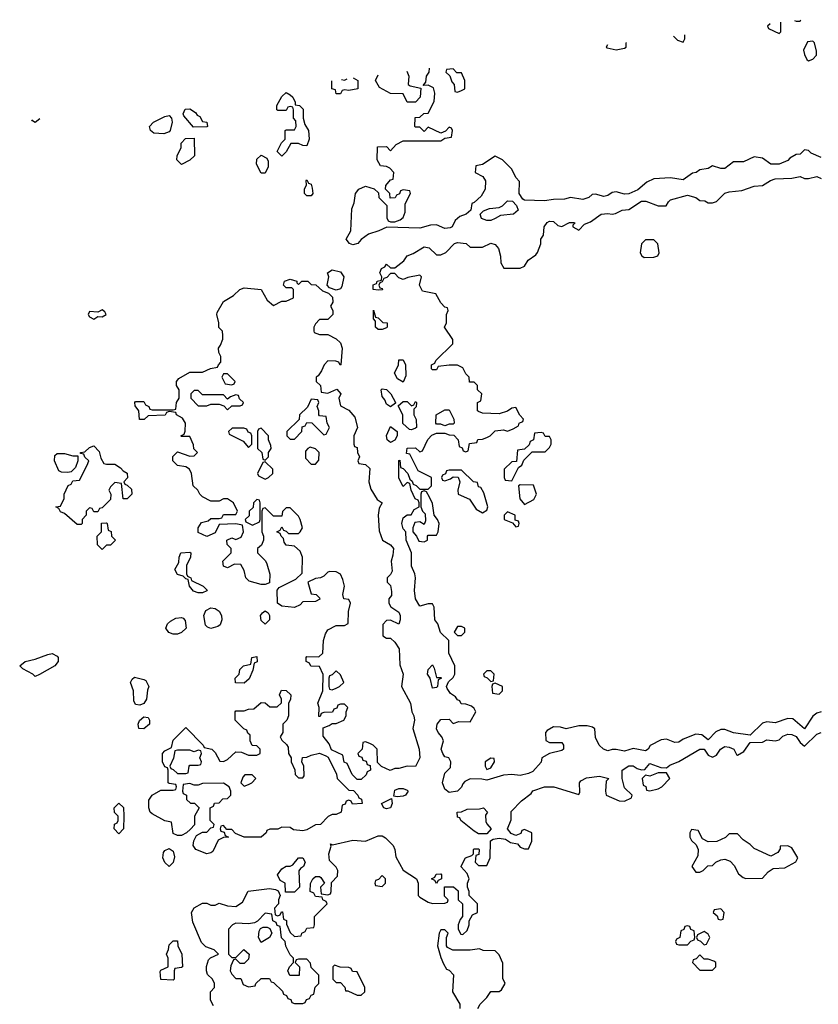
# Model space of a CAD drawing. Header units: inches. Extents: x 2601682 to 2755810, y 449311 to 584050.
# Tile 430 of 505: x 2701875 to 2705697, y 544130 to 548841. Entities that reach past the tile are written whole.
import ezdxf

# ---------------------------------------------------------------- set-up
doc = ezdxf.new("R2010")
doc.units = ezdxf.units.IN
doc.header["$MEASUREMENT"] = 0
doc.layers.add('C7504', color=7, linetype='Continuous')

msp = doc.modelspace()

# ---------------------------------------------------------------- linework, layer by layer
at = {"layer": 'C7504', "color": 2, "elevation": 6}
for points in [[(2705465.6, 548821.6), (2705454, 548810), (2705458, 548798), (2705510, 548774), (2705518, 548782), (2705518, 548828.4)], [(2705582.9, 548836.8), (2705590, 548834), (2705610, 548834), (2705613.4, 548840.8)], [(2705003.6, 548761.4), (2705023.6, 548743.6), (2705050, 548734), (2705058, 548750), (2705058, 548768.5)], [(2704687.4, 548720.3), (2704682, 548710), (2704686.4, 548706.4), (2704730, 548696), (2704770, 548704.7), (2704778, 548710), (2704778, 548730), (2704776, 548731.8)], [(2705710, 548181.1), (2705662.5, 548202.5), (2705650, 548215.3), (2705630, 548218), (2705610, 548198), (2705590, 548195.3), (2705561.1, 548178.9), (2705550, 548167), (2705510, 548149.6), (2705469.6, 548149.6), (2705430, 548178), (2705390, 548184), (2705339.1, 548160.9), (2705290, 548161.2), (2705250, 548129.6), (2705229.6, 548129.6), (2705190, 548142), (2705170, 548129.2), (2705130, 548122), (2705112, 548110), (2705094, 548106), (2705050, 548074), (2704990, 548084), (2704910, 548079.3), (2704875.9, 548064.1), (2704833.1, 548026.9), (2704790, 548007.6), (2704770, 548005.6), (2704730, 548018), (2704710, 548014), (2704690, 547999.5), (2704670, 547994.5), (2704630, 548006), (2704615.3, 548004.7), (2704598, 547990), (2704570, 547980.9), (2704510.5, 547989.5), (2704482.7, 547982.7), (2704430, 547981.2), (2704386.4, 547973.6), (2704290, 547978), (2704282, 547982), (2704266, 548010), (2704267.3, 548067.3), (2704250, 548086), (2704230, 548126), (2704186, 548170), (2704150, 548188), (2704090, 548148), (2704058, 548142), (2704054, 548110), (2704091.1, 548091.1), (2704104.7, 548070), (2704102, 548030), (2704083.6, 547996.4), (2704050, 547966), (2704038, 547962), (2704034, 547930), (2704012, 547910), (2703980.7, 547899.3), (2703959.8, 547880.2), (2703944, 547850), (2703935.8, 547844.2), (2703910, 547841.6), (2703870, 547859.5), (2703841.6, 547858.4), (2703790, 547842.7), (2703632, 547848), (2703594, 547830), (2703544.7, 547815.3), (2703510, 547789.2), (2703494, 547770), (2703470, 547763.5), (2703453.2, 547770), (2703437.2, 547790), (2703459.3, 547830), (2703464.7, 547935.3), (2703475.3, 547964.7), (2703482, 548010), (2703498, 548030), (2703530, 548044.7), (2703571.6, 548031.6), (2703592.7, 548012.7), (2703594, 547990), (2703632, 547952), (2703632.7, 547892.7), (2703638, 547878), (2703650, 547874), (2703670, 547874), (2703696.4, 547883.6), (2703710, 547894), (2703720.4, 547919.6), (2703720.4, 547959.6), (2703746, 548010), (2703742, 548022), (2703710, 548026), (2703698, 548022), (2703692.7, 548007.3), (2703678, 548002), (2703671.6, 547988.4), (2703647.3, 547987.3), (2703646, 548010), (2703626, 548030), (2703627.3, 548047.3), (2703650, 548074), (2703662, 548078), (2703666, 548110), (2703646, 548130), (2703630, 548138), (2703602, 548142), (2703586, 548170), (2703587.3, 548232.7), (2703630, 548234), (2703650, 548214), (2703676.4, 548243.6), (2703710, 548262), (2703890, 548262), (2703910, 548274), (2703942, 548278), (2703946, 548310), (2703942, 548322), (2703930, 548326), (2703912.7, 548307.3), (2703890, 548298), (2703830, 548326), (2703810, 548306), (2703790, 548326), (2703770, 548326), (2703766, 548330), (2703767.3, 548372.7), (2703790, 548374), (2703808.4, 548391.6), (2703830, 548394), (2703858, 548450), (2703862, 548490), (2703855.3, 548515.3), (2703830, 548528), (2703806, 548526), (2703818, 548542), (2703822, 548570), (2703835.3, 548590), (2703835.9, 548609.5)], [(2703727.2, 548595.3), (2703738, 548570), (2703734, 548530), (2703743.6, 548523.6), (2703794, 548514), (2703792, 548470), (2703770, 548446), (2703730, 548446), (2703710, 548486), (2703650, 548488), (2703596.4, 548516.4), (2703578, 548550), (2703590.9, 548577.6)], [(2703470.3, 548561.9), (2703494, 548550), (2703494, 548510), (2703450, 548502), (2703430, 548506), (2703418, 548502), (2703410, 548486), (2703390, 548486), (2703386, 548506), (2703369, 548510), (2703369.4, 548548.7)], [(2703415.5, 548554.7), (2703430, 548552)], [(2703430, 548552), (2703442.5, 548558.2)], [(2701950, 548348.7), (2701936.4, 548356.4), (2701933.3, 548361.8)], [(2701972.2, 548366.9), (2701950, 548348.7)], [(2705710, 545529), (2705690, 545522.7), (2705670, 545509), (2705630, 545448.7), (2705575.1, 545495.1), (2705550, 545497.2), (2705490, 545477.2), (2705450, 545481.2), (2705430, 545475.3), (2705370, 545418), (2705290, 545429.3), (2705250, 545445.2), (2705230, 545445.2), (2705206, 545434), (2705170, 545395.3), (2705139, 545419), (2705110, 545422), (2705050, 545399), (2705030, 545384), (2705010, 545382), (2704970, 545399), (2704945.4, 545394.6), (2704891.6, 545368.4), (2704882, 545350), (2704870, 545342), (2704810, 545354), (2704770, 545341.2), (2704730, 545348.7), (2704710, 545348.7), (2704690, 545342), (2704668, 545350), (2704648, 545370), (2704630, 545406), (2704628, 545448), (2704616.4, 545456.4), (2704590, 545462), (2704550, 545462), (2704490, 545448.7), (2704463.6, 545456.4), (2704430, 545458), (2704399.6, 545440.4), (2704392, 545430), (2704392.7, 545392.7), (2704410, 545382), (2704470, 545382), (2704478, 545370), (2704478, 545350), (2704470, 545344), (2704410.8, 545329.2), (2704374, 545310), (2704370.9, 545289.1), (2704330, 545244), (2704310, 545234), (2704270, 545224), (2704230, 545229.3), (2704190, 545226), (2704110, 545202), (2704087.3, 545207.3), (2704030, 545209), (2704004.7, 545195.3), (2703995.3, 545184.7), (2703990, 545168.7), (2703970.6, 545149.4), (2703930, 545143.7), (2703910, 545159), (2703897.6, 545190), (2703910, 545236), (2703936.5, 545263.5), (2703939, 545290), (2703929.1, 545309.1), (2703910, 545314), (2703899.3, 545330), (2703892.7, 545350), (2703902.7, 545390), (2703895.3, 545410), (2703877, 545430), (2703870, 545448.7), (2703872.7, 545470), (2703890, 545492), (2703930, 545494), (2703950, 545474), (2703976.4, 545483.6), (2704030, 545482), (2704058, 545530), (2704050, 545546), (2704036.4, 545556.4), (2704010, 545566), (2703987.3, 545567.3), (2703982, 545582), (2703970, 545586), (2703960.4, 545600.4), (2703936.4, 545616.4), (2703920.4, 545640.4), (2703918, 545650), (2703927.3, 545672.7), (2703950, 545694), (2703958, 545710), (2703958, 545750), (2703928, 545810), (2703928, 545870), (2703888.4, 545908.4), (2703875.3, 545950), (2703862, 545970), (2703858, 546030), (2703850, 546046), (2703830, 546046), (2703790, 546035.3), (2703769.6, 546070), (2703765.1, 546110), (2703769.4, 546170), (2703766, 546190), (2703750, 546226), (2703749.4, 546290), (2703725.1, 546350), (2703722.7, 546390), (2703710, 546405.2), (2703703.6, 546430), (2703710, 546458), (2703730, 546471.3), (2703748, 546472), (2703763.1, 546496.9), (2703786, 546510), (2703786, 546530), (2703782, 546542), (2703768.4, 546548.4), (2703748, 546590), (2703742, 546622), (2703730, 546626), (2703710, 546608), (2703690, 546648), (2703688.9, 546731.1), (2703694, 546734), (2703698, 546698), (2703710, 546694), (2703732, 546670), (2703742, 546642), (2703752.7, 546632.7), (2703758, 546618), (2703772.7, 546612.7), (2703790, 546594), (2703830, 546594), (2703846, 546610), (2703846, 546650), (2703782, 546682), (2703742, 546762), (2703726, 546766), (2703728.7, 546791.3), (2703770, 546792), (2703790, 546774), (2703802, 546778), (2703828.4, 546831.6), (2703847.3, 546852.7), (2703870, 546862), (2703910, 546862), (2703930, 546854), (2703952.7, 546852.7), (2703974, 546830), (2703978, 546798), (2703992.7, 546792.7), (2703998, 546778), (2704010, 546774), (2704022, 546778), (2704027.3, 546812.7), (2704062, 546818), (2704067.3, 546832.7), (2704090, 546834), (2704110, 546842), (2704126, 546850), (2704150, 546874), (2704190, 546878), (2704210, 546872), (2704236.4, 546883.6), (2704262, 546898), (2704266, 546910), (2704282, 546918), (2704286, 546930), (2704268.4, 546948.4), (2704250, 546986), (2704230, 546982), (2704210, 546968), (2704170, 546955.3), (2704090, 546958), (2704070, 546966), (2704066, 546970), (2704066, 547010), (2704082, 547018), (2704086, 547050), (2704066, 547070), (2704066, 547090), (2704050, 547106), (2704027.3, 547107.3), (2704026, 547130), (2704010, 547146), (2703995.3, 547175.3), (2703970, 547188), (2703930, 547188), (2703878, 547182), (2703870, 547166), (2703850, 547166), (2703846, 547170), (2703846, 547190), (2703862, 547198), (2703866, 547210), (2703948, 547290), (2703948, 547310), (2703908, 547370), (2703918, 547390), (2703918, 547430), (2703926, 547450), (2703922, 547462), (2703910, 547466), (2703890, 547486), (2703866, 547530), (2703802, 547542), (2703788, 547570), (2703798, 547610), (2703790, 547618), (2703732.7, 547607.3), (2703710, 547598), (2703690, 547606), (2703670, 547626), (2703650, 547626), (2703632.7, 547607.3), (2703618, 547602), (2703610, 547586), (2703598, 547582), (2703594, 547570), (2703598, 547558), (2703610, 547554), (2703611.1, 547548.9), (2703590, 547546), (2703566, 547550), (2703567.3, 547572.7), (2703582, 547578), (2703586, 547590), (2703606, 547594), (2703608, 547610), (2703598, 547630), (2703606, 547650), (2703622, 547658), (2703630, 547671.3), (2703650, 547654), (2703670, 547654), (2703712.9, 547687.1), (2703730, 547710.8), (2703758, 547722), (2703810, 547754.4), (2703834.8, 547750), (2703870, 547716), (2703890, 547716), (2703913.6, 547726.4), (2703955.3, 547770), (2703970, 547775.5), (2704012, 547770), (2704030, 547752), (2704090, 547752), (2704130, 547772), (2704150, 547764.7), (2704166.4, 547746.4), (2704176, 547710), (2704178, 547678), (2704192, 547652), (2704270, 547651.3), (2704290, 547662), (2704308.7, 547690), (2704344.7, 547715.3), (2704353.6, 547726.4), (2704368.4, 547768.4), (2704368.7, 547790), (2704382, 547810), (2704385.1, 547850), (2704399.3, 547870), (2704410, 547876.4), (2704430, 547874.9), (2704450, 547856), (2704470, 547850.8), (2704506, 547870), (2704530, 547870.7), (2704532, 547868), (2704522, 547858), (2704522, 547850), (2704550, 547834), (2704578, 547862), (2704606.3, 547873.7), (2704658, 547910), (2704690, 547913.4), (2704710, 547910.6), (2704726.3, 547913.7), (2704758, 547930), (2704790, 547933.4), (2704850, 547972.4), (2704871.9, 547971.9), (2704930, 547950.5), (2704969, 547951), (2704979, 547970), (2704990, 547978.8), (2705070, 548002), (2705111.3, 547990), (2705130, 547976), (2705153.4, 547973.4), (2705170, 547964.7), (2705190, 547964.7), (2705209, 547971), (2705250, 548010.8), (2705270, 548017.3), (2705330, 548023), (2705390, 548043.8), (2705430, 548048), (2705468.6, 548071.4), (2705490, 548078.7), (2705570, 548082.8), (2705610, 548090.5), (2705630, 548081), (2705650, 548081), (2705690, 548090.8), (2705710, 548081)], [(2702803.1, 544123.1), (2702788, 544150), (2702788.7, 544190), (2702808, 544210), (2702808, 544230), (2702798, 544250), (2702773.2, 544273.2), (2702768.7, 544290), (2702768.9, 544311.1), (2702778, 544342), (2702788.4, 544351.6), (2702826, 544370), (2702806, 544390), (2702765.2, 544405.2), (2702746, 544426), (2702703.1, 544523.1), (2702698, 544570), (2702710, 544592), (2702750, 544614), (2702770, 544614), (2702790, 544604.7), (2702810, 544604.7), (2702830, 544614), (2702870, 544601), (2702910, 544598), (2702942, 544618), (2702969.2, 544670.8), (2703070, 544684.7), (2703099.6, 544679.6), (2703112.7, 544672.7), (2703122, 544650), (2703114, 544630), (2703114, 544610), (2703094, 544590), (2703098, 544558), (2703110, 544554), (2703122, 544558), (2703127.3, 544572.7), (2703132.7, 544572.7), (2703138, 544538), (2703151.6, 544531.6), (2703152.7, 544512.7), (2703170, 544474), (2703190, 544454), (2703222, 544458), (2703226, 544470), (2703242, 544478), (2703250, 544494), (2703282, 544498), (2703286, 544510), (2703286, 544550), (2703346, 544610), (2703342, 544622), (2703326, 544630), (2703322, 544642), (2703290, 544646), (2703282, 544662), (2703266, 544670), (2703267.3, 544707.3), (2703278, 544730), (2703290, 544742), (2703310, 544742), (2703316.9, 544736.9), (2703334, 544710), (2703314, 544690), (2703318, 544658), (2703350, 544654), (2703362, 544658), (2703366, 544670), (2703367.3, 544712.7), (2703396.4, 544743.6), (2703398, 544770), (2703390, 544786), (2703358, 544818), (2703355.3, 544850), (2703366, 544886), (2703362, 544898), (2703372.7, 544892.7), (2703470, 544914.8), (2703530, 544911), (2703590, 544936), (2703610, 544936), (2703626.4, 544926.4), (2703662, 544890), (2703670.9, 544870.9), (2703675.3, 544835.3), (2703710, 544772), (2703774, 544730), (2703782, 544710), (2703782, 544650), (2703790, 544642), (2703830, 544618), (2703850, 544612), (2703910, 544614), (2703922, 544618), (2703926, 544630), (2703908, 544648), (2703907.3, 544692.7), (2703951.6, 544691.6), (2703972.7, 544672.7), (2703974, 544630), (2703994, 544610), (2703994, 544550), (2703983.6, 544536.4), (2703974, 544510), (2703974, 544490), (2703985.4, 544465.4), (2703996.4, 544463.6), (2704016.4, 544483.6), (2704026, 544510), (2704026, 544530), (2704042, 544558), (2704066, 544570), (2704066, 544610), (2704026, 544650), (2704026, 544670), (2704018, 544690), (2704018, 544710), (2704026, 544730), (2704016.4, 544756.4), (2703988.4, 544788.4), (2703988.4, 544791.6), (2704008, 544830), (2704038, 544842), (2704046, 544850), (2704046, 544870), (2704050, 544874), (2704070, 544874), (2704074, 544870), (2704072.7, 544847.3), (2704058, 544842), (2704054, 544810), (2704070, 544794), (2704110, 544794), (2704126, 544830), (2704128, 544912), (2704140.4, 544919.6), (2704170, 544924.7), (2704199.6, 544919.6), (2704223.6, 544903.6), (2704258, 544898), (2704270, 544882), (2704290, 544874), (2704310, 544874), (2704326, 544910), (2704326, 544950), (2704290, 544966), (2704278, 544962), (2704272.7, 544947.3), (2704250, 544938), (2704227.3, 544947.3), (2704208.7, 544970), (2704227.3, 545012.7), (2704227.3, 545052.7), (2704276.4, 545103.6), (2704322, 545138), (2704330, 545151.3), (2704386, 545170), (2704430.5, 545170.5), (2704550, 545134), (2704555.3, 545144.7), (2704554, 545190), (2704560.9, 545199.1), (2704586.8, 545213.2), (2704650, 545222), (2704694, 545210), (2704682, 545198), (2704678, 545150), (2704682, 545130), (2704743.6, 545103.6), (2704770, 545102), (2704802, 545118), (2704806, 545130), (2704770, 545166), (2704758, 545210), (2704758, 545250), (2704790, 545271), (2704810, 545271), (2704830, 545258), (2704850, 545252), (2704867.3, 545252.7), (2704890, 545282), (2704943.6, 545263.6), (2704970, 545262), (2704985.6, 545274.4), (2705030, 545291), (2705130, 545351.3), (2705150.9, 545350.9), (2705170, 545322), (2705190, 545312), (2705210, 545322), (2705228.7, 545350), (2705241.5, 545358.5), (2705250, 545362.8), (2705270, 545360.7), (2705292, 545350), (2705304.7, 545324.7), (2705310, 545322), (2705340.4, 545339.6), (2705370, 545382), (2705430, 545384.7), (2705450, 545394.8), (2705490, 545391), (2705510, 545396), (2705527, 545413), (2705550, 545422), (2705570, 545420.7), (2705590.7, 545410.7), (2705610, 545382), (2705630, 545364.7), (2705690, 545422), (2705710, 545431)], [(2704068, 544110), (2704078, 544130), (2704110, 544162), (2704128.9, 544191.1), (2704170, 544192), (2704180.4, 544199.6), (2704198, 544230), (2704187.3, 544252.7), (2704187.3, 544327.3), (2704170, 544366), (2704150, 544386), (2704092.7, 544387.3), (2704075.3, 544395.3), (2704030, 544388.7), (2703948.4, 544388.4), (2703922, 544402), (2703918, 544410), (2703918, 544450), (2703926, 544470), (2703910, 544486), (2703890, 544486), (2703882, 544470), (2703874, 544410), (2703890, 544354), (2703903.6, 544323.6), (2703918, 544298), (2703930, 544294), (2703951.6, 544271.6), (2703946.8, 544190), (2703982, 544130), (2703982, 544110)]]:
    msp.add_lwpolyline(points, dxfattribs=at)
at = {"layer": 'C7504', "color": 2}
for points, elevation in [([(2705670, 548738), (2705645.4, 548734.6), (2705625.4, 548694.6), (2705630, 548674), (2705642, 548650), (2705650, 548644.7), (2705670, 548652), (2705688.4, 548671.6), (2705688.7, 548690), (2705678, 548730)], 6), ([(2703950, 548606), (2703918, 548602), (2703914, 548590), (2703932.7, 548572.7), (2703943.6, 548543.6), (2703954, 548530), (2703958, 548498), (2703970, 548494), (2703990, 548502), (2704006, 548510), (2704006, 548550), (2703990, 548586), (2703967.3, 548587.3)], 6), ([(2703250, 548238), (2703230, 548239), (2703210, 548249), (2703172, 548248), (2703150.9, 548209.1), (2703130, 548188), (2703108, 548210), (2703128.4, 548251.6), (2703146, 548270), (2703146, 548310), (2703150, 548314), (2703190, 548314), (2703198, 548330), (2703196.4, 548356.4), (2703186, 548370), (2703186, 548410), (2703182, 548422), (2703170, 548426), (2703158, 548422), (2703150, 548406), (2703110, 548406), (2703106, 548410), (2703106, 548430), (2703130, 548474), (2703150, 548492), (2703170, 548482), (2703182, 548470), (2703194, 548446), (2703194, 548434), (2703214, 548430), (2703232, 548412), (2703231, 548370), (2703239.8, 548339.8), (2703257.3, 548310), (2703260.7, 548270)], 6), ([(2702707.3, 548327.3), (2702660.4, 548380.4), (2702658, 548390), (2702667.3, 548412.7), (2702690, 548414), (2702716.9, 548396.9), (2702724.7, 548384.7), (2702736.9, 548376.9), (2702750, 548354), (2702771.1, 548351.1), (2702774, 548330), (2702770, 548328)], 6), ([(2702565.5, 548294.5), (2702517.5, 548297.5), (2702501.2, 548310), (2702497.2, 548330), (2702515.3, 548350), (2702570, 548378), (2702590, 548382), (2702602, 548370), (2702604.7, 548350), (2702596, 548310), (2702590, 548304)], 6), ([(2702650, 548148), (2702628, 548170), (2702628.7, 548190), (2702648, 548230), (2702648, 548250), (2702668.4, 548271.6), (2702710, 548274), (2702712, 548190), (2702690, 548168)], 6), ([(2703030, 548106), (2703009.1, 548149.1), (2703010, 548174), (2703030, 548192), (2703058, 548178), (2703063.6, 548163.6), (2703063.6, 548136.4), (2703050, 548106)], 6), ([(2703250, 547998), (2703238, 548010), (2703238, 548030), (2703248, 548050), (2703246, 548070), (2703250, 548074), (2703258, 548058), (2703270, 548054), (2703275.3, 548035.3), (2703278, 548010), (2703270, 547998)], 6), ([(2704110, 547880.7), (2704085.2, 547890), (2704078, 547910), (2704094, 547926), (2704123.1, 547936.9), (2704170, 547942), (2704186, 547950), (2704210, 547974), (2704232.7, 547972.7), (2704252, 547952), (2704261, 547930), (2704238, 547910), (2704175.9, 547904.1), (2704150, 547889.6), (2704130, 547880.7)], 6), ([(2704910, 547788), (2704870, 547788), (2704851.1, 547768.9), (2704844.7, 547724.7), (2704851.6, 547711.6), (2704863.6, 547703.6), (2704910, 547704.7), (2704928.7, 547711.3), (2704934.6, 547725.4), (2704928.9, 547768.9)], 6), ([(2703390, 547546), (2703358, 547558), (2703346, 547570), (2703354, 547610), (2703348.7, 547630), (2703370, 547644.7), (2703410, 547634.9), (2703426.4, 547610), (2703416.2, 547563.8), (2703410, 547553.2)], 6), ([(2703210, 547574), (2703226, 547590), (2703254, 547590), (2703270, 547574), (2703291.6, 547571.6), (2703323.6, 547543.6), (2703352.7, 547532.7), (2703372.7, 547512.7), (2703374, 547490), (2703362, 547470), (2703374, 547450), (2703374, 547430), (2703350, 547406), (2703310, 547406), (2703290, 547386), (2703282, 547370), (2703282, 547350), (2703284.7, 547344.7), (2703310, 547334), (2703350, 547334), (2703390, 547314), (2703410, 547294), (2703418, 547270), (2703412, 547190), (2703408, 547188), (2703402, 547202), (2703387.3, 547207.3), (2703350, 547208), (2703332, 547190), (2703319.8, 547160.2), (2703303.6, 547136.4), (2703294, 547130), (2703294, 547110), (2703314, 547090), (2703318, 547058), (2703350, 547054), (2703392.7, 547072.7), (2703412, 547050), (2703402, 547030), (2703410, 546994), (2703450, 546972), (2703479.6, 546939.6), (2703491, 546890), (2703474, 546850), (2703474, 546810), (2703478, 546798), (2703490, 546794), (2703492, 546770), (2703502, 546750), (2703494, 546730), (2703498, 546718), (2703530, 546712), (2703550, 546694), (2703546, 546630), (2703555.2, 546595.2), (2703585.2, 546545.2), (2703610.4, 546530), (2703596, 546504), (2703590.6, 546470), (2703596, 546396), (2703611.3, 546350), (2703650, 546328.2), (2703663.7, 546310), (2703661.2, 546278.8), (2703652.7, 546250), (2703656.9, 546203.1), (2703650, 546186), (2703634, 546170), (2703634, 546150), (2703650, 546134), (2703654.4, 546105.6), (2703653.7, 546086.3), (2703642, 546070), (2703642, 546050), (2703650.9, 546030.9), (2703690, 546006), (2703696.4, 545990), (2703696.3, 545970), (2703690, 545948.7), (2703650, 545968), (2703630, 545966), (2703612.7, 545947.3), (2703612.7, 545892.7), (2703630, 545882), (2703650, 545882), (2703670, 545862), (2703690.8, 545830), (2703694.8, 545754.8), (2703710.7, 545710), (2703702, 545650), (2703744.7, 545570), (2703751, 545530), (2703762, 545510), (2703764.7, 545490), (2703756, 545450), (2703786, 545350), (2703790.5, 545310), (2703770, 545268), (2703730, 545268.7), (2703690, 545258), (2703670, 545258), (2703648.4, 545248.4), (2703607.3, 545267.3), (2703587.3, 545287.3), (2703586, 545350), (2703566, 545370), (2703550, 545378), (2703530, 545386), (2703518, 545382), (2703514, 545350), (2703494, 545330), (2703498, 545318), (2703512.7, 545312.7), (2703518, 545298), (2703532.7, 545292.7), (2703538, 545278), (2703552.7, 545272.7), (2703554, 545250), (2703538, 545242), (2703532.7, 545227.3), (2703510, 545206), (2703490, 545206), (2703466, 545230), (2703442, 545282), (2703428.4, 545288.4), (2703422, 545322), (2703367.3, 545347.3), (2703356.4, 545376.4), (2703327.3, 545412.7), (2703327.3, 545452.7), (2703356.4, 545463.6), (2703370, 545474), (2703390, 545474), (2703426, 545490), (2703438, 545510), (2703438, 545530), (2703446, 545550), (2703430, 545566), (2703410, 545566), (2703398, 545562), (2703392.7, 545547.3), (2703378, 545542), (2703372.7, 545527.3), (2703330, 545526), (2703318, 545522), (2703312.7, 545507.3), (2703307.3, 545507.3), (2703308, 545550), (2703302, 545570), (2703326, 545630), (2703327.3, 545707.3), (2703310, 545746), (2703268.4, 545748.4), (2703262, 545762), (2703246, 545770), (2703246, 545790), (2703250, 545794), (2703307.3, 545792.7), (2703326, 545810), (2703328.9, 545871.1), (2703338, 545902), (2703350, 545922), (2703390, 545942), (2703430, 545942), (2703447.3, 545952.7), (2703448, 546010), (2703458, 546050), (2703450, 546066), (2703426, 546070), (2703422, 546090), (2703428.9, 546131.1), (2703422, 546162), (2703410, 546188), (2703390, 546199), (2703359.6, 546200.4), (2703350, 546198), (2703330, 546178), (2703314, 546170), (2703290, 546168), (2703254, 546150), (2703270, 546094), (2703294, 546090), (2703310, 546074), (2703310.9, 546069.1), (2703290, 546058), (2703230, 546055.3), (2703218, 546042), (2703190, 546028), (2703130, 546035.3), (2703108.7, 546048.7), (2703108, 546112), (2703116.4, 546123.6), (2703196.4, 546163.6), (2703227.3, 546192.7), (2703228.7, 546270), (2703218, 546298), (2703190, 546322), (2703150, 546326), (2703140.4, 546340.4), (2703138, 546358), (2703126, 546370), (2703122, 546382), (2703106, 546390), (2703122, 546398), (2703130, 546414), (2703138, 546398), (2703150, 546394), (2703162, 546382), (2703210, 546382), (2703218, 546390), (2703228, 546410), (2703218, 546450), (2703210, 546466), (2703170, 546506), (2703150, 546506), (2703132.7, 546487.3), (2703130, 546466), (2703090, 546466), (2703050, 546506), (2703038, 546502), (2703034, 546490), (2703034, 546390), (2703042, 546370), (2703042, 546350), (2703032.7, 546327.3), (2703014, 546310), (2703014, 546290), (2703051, 546251), (2703058, 546238), (2703071.6, 546188.4), (2703070, 546146), (2703050, 546138), (2703030, 546138), (2702974, 546154), (2702958, 546170), (2702950, 546206), (2702934, 546234), (2702903.6, 546236.4), (2702870, 546218), (2702850, 546226), (2702848, 546250), (2702888, 546290), (2702888, 546310), (2702868, 546330), (2702866, 546350), (2702890, 546362), (2702910, 546354), (2702935.3, 546364.7), (2702946, 546390), (2702942, 546422), (2702910, 546428), (2702830, 546426), (2702810, 546386), (2702770, 546368.7), (2702730, 546388), (2702728.7, 546410), (2702745.2, 546434.8), (2702776.4, 546443.6), (2702790, 546454), (2702830, 546454), (2702842, 546458), (2702850, 546474), (2702910, 546474), (2702918, 546490), (2702898, 546530), (2702870, 546548), (2702850, 546548), (2702830, 546538), (2702790, 546538), (2702750, 546558), (2702738, 546570), (2702728, 546590), (2702706, 546610), (2702698, 546670), (2702688, 546690), (2702670, 546702), (2702630, 546708), (2702608, 546730), (2702608.7, 546751.3), (2702630, 546774), (2702690, 546752), (2702710, 546754), (2702726, 546770), (2702708.4, 546788.4), (2702707.3, 546807.3), (2702690, 546846), (2702650, 546846), (2702646, 546850), (2702662, 546858), (2702667.3, 546872.7), (2702668, 546910), (2702654.6, 546934.6), (2702626, 546950), (2702622, 546962), (2702590, 546966), (2702578, 546962), (2702571.6, 546948.4), (2702490, 546946), (2702471.6, 546928.4), (2702448.4, 546928.4), (2702446, 546970), (2702427.3, 546992.7), (2702426, 547010), (2702430, 547014), (2702470, 547014), (2702478, 546998), (2702494, 546990), (2702498, 546978), (2702510, 546974), (2702610, 546974), (2702622, 546978), (2702626, 547010), (2702638, 547030), (2702638, 547070), (2702626, 547090), (2702626, 547110), (2702636.4, 547123.6), (2702690, 547154), (2702750, 547154), (2702788.4, 547171.6), (2702822, 547178), (2702826, 547190), (2702838, 547202), (2702838, 547230), (2702828.4, 547248.4), (2702826, 547270), (2702836.4, 547283.6), (2702847.3, 547312.7), (2702848, 547330), (2702846, 547350), (2702828.4, 547368.4), (2702828, 547390), (2702818, 547430), (2702820.4, 547439.6), (2702850, 547492), (2702898.6, 547521.4), (2702929, 547550), (2702950, 547557.3), (2703030.5, 547550.5), (2703059.6, 547499.6), (2703090, 547474), (2703130, 547494), (2703150, 547494), (2703186, 547510), (2703186, 547550), (2703178, 547558), (2703150, 547558), (2703138, 547570), (2703142, 547590), (2703170, 547598.8), (2703202, 547590), (2703202, 547582)], 6), ([(2702270, 547452.3), (2702250, 547442), (2702210, 547444), (2702203, 547430), (2702210, 547418.8), (2702230, 547408.7), (2702250, 547421), (2702270, 547418.8), (2702288.7, 547430), (2702283.1, 547443.1)], 10), ([(2703590, 547358), (2703578, 547370), (2703578, 547398), (2703568, 547410), (2703568.7, 547451.3), (2703578, 547418), (2703590, 547414), (2703612.7, 547392.7), (2703634, 547390), (2703634, 547370), (2703630, 547366), (2703610, 547358)], 6), ([(2703710, 547106), (2703683.1, 547123.1), (2703669, 547149), (2703688, 547190), (2703690, 547214), (2703710, 547214), (2703722, 547190), (2703723.6, 547136.4)], 6), ([(2702870, 547146), (2702850, 547146), (2702842, 547130), (2702858, 547098), (2702890, 547094), (2702902, 547098), (2702906, 547110)], 6), ([(2703650, 546988), (2703630, 547002), (2703622.7, 547022.7), (2703610, 547038), (2703605.2, 547070), (2703610, 547074.8), (2703630, 547072), (2703651.1, 547051.1), (2703674, 547010), (2703674, 547006)], 6), ([(2702730, 547066), (2702710, 547066), (2702694, 547050), (2702694, 547030), (2702730, 546994), (2702770, 546994), (2702790, 547002), (2702830, 547002), (2702852.7, 546992.7), (2702870, 546974), (2702890, 546994), (2702930, 546994), (2702942, 546998), (2702946, 547010), (2702927.3, 547027.3), (2702922, 547042), (2702910, 547046), (2702883.6, 547036.4), (2702870, 547026), (2702850, 547046), (2702750, 547046)], 6), ([(2703270, 547026), (2703252.7, 546987.3), (2703214, 546950), (2703212.7, 546927.3), (2703154, 546870), (2703154, 546850), (2703170, 546834), (2703190, 546834), (2703226, 546870), (2703227.3, 546892.7), (2703242, 546898), (2703250, 546914), (2703272.7, 546912.7), (2703330, 546854), (2703342, 546858), (2703358, 546890), (2703346, 546910), (2703342, 546942), (2703310, 546946), (2703306, 546950), (2703306, 546970), (2703298, 546990), (2703306, 547010), (2703302, 547022)], 6), ([(2703750, 546878), (2703740.4, 546880.4), (2703708.4, 546908.4), (2703708, 546950), (2703686, 546994), (2703710, 547014), (2703730, 547014), (2703750, 546994), (2703762, 546998), (2703770, 547014), (2703774, 547010), (2703771.6, 546988.4), (2703762, 546978), (2703762, 546950), (2703772.7, 546927.3), (2703774, 546890), (2703770, 546886)], 6), ([(2703910, 546898), (2703890, 546906), (2703870, 546906), (2703866, 546910), (2703868, 546950), (2703910, 546974), (2703930, 546974), (2703952, 546930), (2703954, 546910), (2703950, 546906), (2703930, 546906)], 6), ([(2702947.3, 546887.3), (2702892.7, 546887.3), (2702874, 546870), (2702878, 546858), (2702944.7, 546824.7), (2702970, 546794), (2702986, 546810), (2702986, 546850), (2702982, 546862), (2702968, 546868), (2702962, 546882)], 6), ([(2703030, 546886), (2703018, 546882), (2703014, 546870), (2703014, 546790), (2703034, 546770), (2703038, 546738), (2703050, 546734), (2703066, 546750), (2703066, 546770), (2703078, 546790), (2703076.4, 546803.6), (2703066, 546830), (2703066, 546850)], 6), ([(2703650, 546817.2), (2703634, 546830), (2703630, 546852), (2703650, 546894), (2703682, 546870), (2703682, 546850), (2703670, 546828.7)], 6), ([(2704370, 546866), (2704338, 546862), (2704334, 546830), (2704318, 546822), (2704312.7, 546807.3), (2704290, 546786), (2704258, 546782), (2704252.7, 546727.3), (2704230, 546726), (2704194, 546690), (2704194, 546650), (2704198, 546638), (2704230, 546634), (2704262, 546698), (2704278, 546710), (2704287.3, 546732.7), (2704327.3, 546772.7), (2704390, 546774), (2704410, 546794), (2704418, 546810), (2704418, 546830), (2704410, 546846), (2704390, 546846), (2704382, 546862)], 6), ([(2702290, 546714), (2702330, 546714), (2702356.9, 546696.9), (2702370, 546682), (2702390, 546672), (2702391.6, 546648.4), (2702374, 546630), (2702378, 546618), (2702390, 546614), (2702410, 546594), (2702411.3, 546570), (2702390, 546548.7), (2702370, 546548), (2702362, 546622), (2702330, 546626), (2702310, 546606), (2702302, 546590), (2702312, 546570), (2702310, 546546), (2702270, 546506), (2702258, 546502), (2702250, 546486), (2702230, 546486), (2702222, 546502), (2702210, 546506), (2702194, 546490), (2702194, 546470), (2702174, 546450), (2702174, 546430), (2702170, 546426), (2702150, 546426), (2702090, 546478), (2702070, 546486), (2702062, 546502), (2702048, 546510), (2702070, 546514), (2702088.7, 546550), (2702088.7, 546571.3), (2702107.3, 546612.7), (2702122, 546618), (2702130, 546634), (2702162, 546638), (2702198, 546710), (2702206, 546730), (2702187.3, 546747.3), (2702182, 546762), (2702166, 546766), (2702166, 546770), (2702187.3, 546772.7), (2702210, 546794), (2702230, 546802), (2702255.3, 546775.3), (2702263.6, 546743.6), (2702278, 546718)], 6), ([(2703264.7, 546795.3), (2703254, 546790), (2703243.6, 546776.4), (2703243.6, 546743.6), (2703270, 546714), (2703290, 546714), (2703307.3, 546732.7), (2703308, 546770), (2703290, 546788)], 6), ([(2702130, 546754), (2702154, 546754), (2702154, 546730), (2702142, 546698), (2702130, 546686), (2702122, 546678), (2702105.4, 546674.6), (2702075.3, 546675.3), (2702062, 546682), (2702042, 546730), (2702044, 546756), (2702055.3, 546764.7), (2702090, 546766)], 6), ([(2703050, 546726), (2703038, 546722), (2703014, 546670), (2703018, 546658), (2703050, 546642), (2703066, 546650), (2703086, 546670), (2703086, 546690)], 6), ([(2703990, 546686), (2703930, 546686), (2703918, 546682), (2703912.7, 546667.3), (2703898, 546662), (2703894, 546650), (2703898, 546638), (2703910, 546634), (2703936.4, 546643.6), (2703950, 546654), (2703972.7, 546652.7), (2703982, 546630), (2703972, 546590), (2703974, 546570), (2704026.8, 546546.8), (2704059.6, 546499.6), (2704090, 546482), (2704110, 546494), (2704115.3, 546510), (2704096.4, 546576.4), (2704082, 546602), (2704070, 546606), (2704066, 546626), (2704046, 546630)], 6), ([(2704270, 546615.3), (2704262, 546610), (2704267.7, 546547.7), (2704290, 546522), (2704335.3, 546544.7), (2704348, 546570), (2704334, 546614)], 6), ([(2703810, 546586), (2703798, 546582), (2703794, 546570), (2703794, 546510), (2703802, 546490), (2703816, 546476), (2703816.9, 546443.1), (2703810, 546426), (2703790, 546438), (2703765.4, 546434.6), (2703756, 546410), (2703756, 546390), (2703774, 546370), (2703785.4, 546345.4), (2703810, 546342), (2703826, 546350), (2703826, 546370), (2703830, 546374), (2703870, 546374), (2703878, 546390), (2703882, 546430), (2703874, 546450), (2703859, 546470), (2703850, 546526), (2703836.4, 546556.4), (2703822, 546582)], 6), ([(2703010, 546546), (2702994, 546530), (2702992.7, 546507.3), (2702974, 546490), (2702972.7, 546467.3), (2702954, 546450), (2702958, 546438), (2702990, 546422), (2703022, 546438), (2703026, 546450), (2703026, 546530), (2703022, 546542)], 6), ([(2704210, 546486), (2704194, 546470), (2704194, 546450), (2704234, 546434), (2704250, 546414), (2704262, 546418), (2704266, 546430), (2704262, 546442), (2704246, 546446), (2704246, 546470)], 6), ([(2702270, 546306), (2702248.4, 546328.4), (2702246, 546370), (2702266, 546390), (2702267.3, 546432.7), (2702290, 546434), (2702294, 546430), (2702298, 546398), (2702312.7, 546392.7), (2702314, 546370), (2702334, 546350), (2702310, 546326), (2702290, 546326)], 6), ([(2702730, 546098), (2702707.3, 546107.3), (2702688, 546130), (2702682, 546162), (2702670, 546166), (2702658, 546178), (2702630, 546186), (2702618, 546210), (2702636.4, 546243.6), (2702638, 546270), (2702646, 546290), (2702690, 546294), (2702694, 546290), (2702692, 546270), (2702674, 546230), (2702674, 546190), (2702678, 546178), (2702694, 546170), (2702698, 546158), (2702754, 546130), (2702771.6, 546111.6), (2702770, 546108), (2702750, 546098)], 6), ([(2702790, 545928.7), (2702774, 545934), (2702764, 545944), (2702757.2, 545990), (2702765.2, 546014.8), (2702790, 546026.8), (2702810, 546024), (2702830.5, 546010.5), (2702840.7, 545990), (2702842.8, 545970), (2702834.8, 545945.2), (2702822.8, 545937.2)], 6), ([(2703050, 545948), (2703030, 545966), (2703028, 545990), (2703036.4, 546003.6), (2703050, 546012), (2703063.6, 546003.6), (2703071.3, 545990), (2703070.7, 545969.3)], 6), ([(2702610, 545901.2), (2702589.1, 545909.1), (2702575.3, 545930), (2702582, 545950), (2702596.5, 545963.5), (2702623.2, 545976.8), (2702650, 545981), (2702658, 545978), (2702666.8, 545966.8), (2702671.3, 545930), (2702650, 545909), (2702630, 545901.2)], 6), ([(2703990, 545938), (2703970, 545938), (2703954, 545910), (2703970, 545894), (2703990, 545894), (2704006, 545910), (2704006, 545930)], 6), ([(2701950, 545698), (2701938, 545710), (2701890, 545735.3), (2701875.3, 545750), (2701902, 545770), (2701950, 545781.6), (2702010, 545803.8), (2702030, 545807.7), (2702054.9, 545794.9), (2702058.8, 545790), (2702058.8, 545770), (2702042.8, 545750), (2701970, 545708)], 6), ([(2702950, 545666), (2702907.3, 545667.3), (2702906, 545690), (2702926, 545710), (2702928.4, 545731.6), (2702946, 545750), (2702982, 545758), (2702986, 545790), (2703010, 545794), (2703011.6, 545768.4), (2702998, 545762), (2702991.6, 545728.4), (2702972.7, 545687.3)], 6), ([(2703870, 545694), (2703890, 545694), (2703894, 545690), (2703878, 545682), (2703874, 545650), (2703870, 545646), (2703850, 545642), (2703839.3, 545690), (2703827.3, 545710), (2703830, 545732), (2703850, 545754), (2703858.8, 545738.8)], 6), ([(2703390, 545726), (2703370, 545706), (2703358, 545702), (2703354, 545690), (2703354, 545650), (2703358, 545638), (2703370, 545634), (2703390, 545642), (2703406, 545650), (2703426, 545670), (2703410, 545706)], 6), ([(2704130, 545726), (2704110, 545726), (2704094, 545710), (2704098, 545698), (2704112.7, 545692.7), (2704130, 545674), (2704142, 545678), (2704146, 545710)], 6), ([(2702450, 545561.2), (2702430, 545565.2), (2702421.6, 545581.6), (2702419.3, 545630), (2702405.2, 545670), (2702413.6, 545686.4), (2702425.2, 545694.8), (2702470, 545684.7), (2702478.8, 545678.8), (2702494, 545650), (2702486.4, 545633.6), (2702482.8, 545590), (2702470, 545569)], 6), ([(2704150, 545666), (2704138, 545662), (2704134, 545650), (2704138, 545618), (2704170, 545614), (2704186, 545630), (2704186, 545650)], 6), ([(2703210, 545214), (2703230, 545214), (2703236.4, 545223.6), (2703235.3, 545270), (2703226, 545290), (2703228.4, 545311.6), (2703250, 545312), (2703270, 545322), (2703310, 545332), (2703339.6, 545319.6), (2703352, 545312), (2703391.6, 545231.6), (2703394, 545210), (2703450, 545154), (2703472.7, 545152.7), (2703494, 545130), (2703498, 545118), (2703511.6, 545111.6), (2703514, 545090), (2703468, 545088), (2703462, 545102), (2703450, 545106), (2703438, 545102), (2703432.7, 545087.3), (2703418, 545082), (2703414, 545050), (2703390, 545038), (2703370, 545038), (2703351, 545029), (2703314, 544990), (2703290, 544989.2), (2703250, 544964.5), (2703230, 544959.6), (2703185.4, 544965.4), (2703170, 544975.3), (2703130, 544978), (2703110, 544968.7), (2703072.7, 544967.3), (2703058, 544962), (2703054, 544950), (2703030.5, 544929.5), (2702950, 544929.2), (2702908, 544948), (2702890, 544966), (2702866, 544966), (2702850, 544986), (2702838, 544982), (2702834, 544970), (2702838, 544958), (2702854, 544954), (2702858, 544938), (2702874, 544930), (2702850, 544928), (2702825.4, 544914.6), (2702798.7, 544861.3), (2702790, 544854), (2702770, 544849.6), (2702718, 544870), (2702706, 544890), (2702708.4, 544911.6), (2702722, 544938), (2702750, 544954), (2702770, 544954), (2702790, 544974), (2702802, 544978), (2702806, 544990), (2702786, 545010), (2702786, 545070), (2702802, 545078), (2702807.3, 545092.7), (2702830, 545094), (2702847.3, 545112.7), (2702870, 545114), (2702886, 545130), (2702886, 545150), (2702878, 545170), (2702850, 545188), (2702750, 545186), (2702730, 545178), (2702710, 545178), (2702690, 545186), (2702658, 545182), (2702654, 545150), (2702658, 545138), (2702674, 545130), (2702674, 545110), (2702692.7, 545092.7), (2702711.6, 545091.6), (2702734, 545070), (2702712, 545030), (2702711.6, 544988.4), (2702692.7, 544967.3), (2702674, 544950), (2702650, 544938), (2702630, 544938), (2702610, 544948), (2702602, 545002), (2702570, 545008), (2702510, 545041.2), (2702499, 545050), (2702492.7, 545070), (2702494, 545106), (2702509.1, 545130.9), (2702550, 545154), (2702610, 545154), (2702622, 545158), (2702626, 545170), (2702622, 545182), (2702590, 545186), (2702586, 545190), (2702586, 545250), (2702582, 545262), (2702570, 545266), (2702558, 545290), (2702558, 545330), (2702570, 545342), (2702602, 545358), (2702610, 545394), (2702670, 545454), (2702754, 545370), (2702758, 545358), (2702794, 545350), (2702810, 545334), (2702832.7, 545292.7), (2702850, 545292), (2702870, 545302), (2702910, 545338), (2702936.9, 545336.9), (2702970, 545322), (2703010, 545322), (2703026, 545330), (2703026, 545350), (2703010, 545366), (2702988.4, 545368.4), (2702978, 545390), (2702978, 545418), (2702967.3, 545427.3), (2702962, 545442), (2702947.3, 545447.3), (2702906, 545490), (2702906, 545530), (2702910, 545534), (2702950, 545534), (2702970, 545542), (2702996.4, 545543.6), (2703030, 545574), (2703050, 545572), (2703072.7, 545552.7), (2703107.3, 545552.7), (2703127.3, 545572.7), (2703128, 545590), (2703118, 545610), (2703127.3, 545632.7), (2703150, 545632), (2703172, 545610), (2703171.6, 545588.4), (2703162, 545570), (2703162, 545510), (2703154, 545490), (2703134, 545470), (2703134, 545430), (2703122, 545410), (2703130, 545394), (2703152.7, 545372.7), (2703159.6, 545359.6), (2703162, 545330), (2703174, 545310), (2703174, 545290), (2703191.6, 545251.6), (2703194, 545230)], 6), ([(2702470, 545448), (2702446, 545450), (2702442, 545470), (2702448.4, 545488.4), (2702470, 545504.7), (2702490, 545502), (2702496, 545490), (2702496, 545470)], 6), ([(2702730, 545346), (2702710, 545338), (2702690, 545346), (2702630, 545346), (2702618, 545342), (2702611.6, 545308.4), (2702594, 545270), (2702598, 545258), (2702610, 545254), (2702630, 545234), (2702670, 545234), (2702682, 545238), (2702686, 545270), (2702690, 545274), (2702730, 545274), (2702742, 545278), (2702746, 545290), (2702738, 545310), (2702746, 545330), (2702742, 545342)], 6), ([(2704130, 545308), (2704102, 545290), (2704102, 545270), (2704110, 545254), (2704130, 545262), (2704148, 545290), (2704146, 545306)], 6), ([(2704970, 545238), (2704930, 545238), (2704890, 545222), (2704870, 545226), (2704854, 545210), (2704858, 545178), (2704871.6, 545171.6), (2704874, 545154), (2704890, 545152), (2704930, 545161), (2704948, 545170), (2704986, 545210)], 6), ([(2702987.3, 545227.3), (2702952.7, 545227.3), (2702943.6, 545216.4), (2702934, 545190), (2702950, 545174), (2702970, 545182), (2702986, 545190), (2703006, 545210)], 6), ([(2703682, 545122), (2703666, 545126), (2703670, 545154), (2703690, 545162), (2703710, 545162), (2703730, 545154), (2703734, 545150), (2703722, 545130), (2703710, 545125.2)], 6), ([(2702350, 544946), (2702328, 544970), (2702328.4, 544991.6), (2702342, 544998), (2702346, 545010), (2702346, 545030), (2702328.4, 545048.4), (2702328, 545070), (2702350, 545092), (2702371.6, 545071.6), (2702374, 545030), (2702372, 544970)], 6), ([(2703630, 545066), (2703618, 545070), (2703606, 545090), (2703654, 545114), (2703658, 545090), (2703650, 545069.3)], 6), ([(2704070, 544946), (2704050, 544958), (2703986, 545010), (2703982, 545022), (2703970, 545026), (2703968.7, 545050), (2703988.7, 545051.3), (2704016.4, 545063.6), (2704075.3, 545064.7), (2704094, 545070), (2704114, 545050), (2704104.7, 545035.3), (2704105.4, 545005.4), (2704110, 544994), (2704132, 544970), (2704110, 544946)], 6), ([(2705090, 544966), (2705082, 544950), (2705082, 544930), (2705090, 544914), (2705112.7, 544892.7), (2705122, 544870), (2705119.6, 544840.4), (2705092, 544790), (2705110, 544762), (2705130, 544762), (2705146, 544770), (2705167.3, 544792.7), (2705190, 544794), (2705206, 544810), (2705230, 544822), (2705250, 544824.7), (2705274.4, 544814.4), (2705293.4, 544793.4), (2705314.8, 544754.8), (2705336.9, 544736.9), (2705350, 544731.3), (2705430, 544734), (2705456.4, 544763.6), (2705480.4, 544779.6), (2705536.4, 544783.6), (2705588.4, 544811.6), (2705598, 544830), (2705570, 544878), (2705550, 544888), (2705514, 544886), (2705514, 544874), (2705503.6, 544856.4), (2705470, 544838), (2705390, 544875.3), (2705370, 544895.3), (2705336.4, 544916.4), (2705310, 544946), (2705270, 544946), (2705252.7, 544927.3), (2705211.6, 544908.4), (2705170, 544908), (2705142, 544922), (2705122, 544962)], 6), ([(2702590, 544789), (2702570, 544809.2), (2702560.7, 544830), (2702563.3, 544856.7), (2702570, 544866), (2702590, 544876), (2702610, 544862), (2702615.5, 544835.5), (2702610, 544808.7)], 6), ([(2703190, 544666), (2703147.3, 544667.3), (2703146, 544710), (2703122, 544722), (2703109.2, 544750), (2703130, 544778), (2703150, 544791), (2703170, 544791.3), (2703182, 544798), (2703210, 544831), (2703230, 544831.3), (2703242, 544810), (2703234, 544790), (2703219.6, 544780.4), (2703211.6, 544768.4), (2703214, 544690)], 6), ([(2703610, 544746), (2703592.7, 544727.3), (2703578, 544722), (2703574, 544710), (2703578, 544698), (2703610, 544694), (2703626, 544710), (2703626, 544730)], 6), ([(2703870, 544708), (2703862, 544722), (2703846, 544730), (2703862, 544738), (2703867.3, 544752.7), (2703890, 544754), (2703894, 544750), (2703894, 544730), (2703878, 544722)], 6), ([(2705230, 544586), (2705198, 544582), (2705194, 544570), (2705212.7, 544552.7), (2705218, 544538), (2705230, 544534), (2705242, 544538), (2705246, 544570)], 6), ([(2703050, 544566), (2703012.7, 544527.3), (2702999.6, 544520.4), (2702970, 544515.3), (2702910, 544518), (2702894, 544510), (2702874, 544490), (2702874, 544370), (2702890, 544354), (2702910, 544354), (2702948, 544392), (2702974, 544370), (2702970, 544346), (2702950, 544326), (2702930, 544326), (2702910, 544346), (2702898, 544342), (2702885.4, 544314.6), (2702882, 544290), (2702890, 544274), (2702910, 544254), (2702932.7, 544252.7), (2702945.4, 544225.4), (2702970, 544214), (2703002, 544218), (2703006, 544230), (2703030, 544254), (2703070, 544254), (2703078, 544238), (2703090, 544234), (2703132.7, 544192.7), (2703138, 544178), (2703152.7, 544172.7), (2703158, 544158), (2703172.7, 544152.7), (2703178, 544138), (2703190, 544134), (2703230, 544134), (2703242, 544138), (2703247.3, 544152.7), (2703262, 544158), (2703270, 544174), (2703282, 544178), (2703288.4, 544211.6), (2703306, 544230), (2703306, 544270), (2703270, 544306), (2703267.3, 544327.3), (2703250, 544346), (2703210, 544346), (2703198, 544342), (2703194, 544330), (2703214, 544310), (2703212, 544268), (2703167.3, 544267.3), (2703158, 544290), (2703166, 544310), (2703186, 544330), (2703186, 544350), (2703170, 544366), (2703148.7, 544408.7), (2703146, 544430), (2703128.4, 544448.4), (2703122, 544502), (2703107.3, 544507.3), (2703102, 544522), (2703086, 544530), (2703082, 544562)], 6), ([(2703030, 544426), (2703018, 544450), (2703020.4, 544479.6), (2703027.3, 544492.7), (2703040.4, 544499.6), (2703059.6, 544499.6), (2703072.7, 544492.7), (2703082, 544470), (2703071.1, 544448.9)], 6), ([(2705070, 544506), (2705058, 544502), (2705052.7, 544487.3), (2705038, 544482), (2705034, 544450), (2705018, 544442), (2705014, 544430), (2705018, 544418), (2705030, 544414), (2705070, 544414), (2705087.3, 544432.7), (2705102, 544438), (2705106, 544450), (2705102, 544482), (2705087.3, 544487.3), (2705082, 544502)], 6), ([(2705150, 544478), (2705118, 544462), (2705114, 544450), (2705118, 544438), (2705132.7, 544432.7), (2705150, 544414), (2705162, 544418), (2705178, 544450), (2705170, 544466)], 6), ([(2702610, 544246), (2702550, 544248), (2702547.3, 544287.3), (2702550, 544294), (2702586, 544310), (2702586, 544350), (2702578, 544370), (2702587.3, 544392.7), (2702590, 544414), (2702610, 544434), (2702630, 544434), (2702632, 544410), (2702651.3, 544370), (2702654, 544310), (2702650, 544306), (2702618, 544302), (2702614, 544290), (2702614, 544250)], 6), ([(2705130, 544366), (2705112.7, 544347.3), (2705098, 544342), (2705094, 544330), (2705130, 544294), (2705190, 544294), (2705206, 544310), (2705206, 544330), (2705196.4, 544336.4), (2705170, 544346), (2705150, 544346)], 6), ([(2703382, 544318), (2703374, 544310), (2703374, 544250), (2703390, 544234), (2703410, 544234), (2703431.6, 544211.6), (2703434, 544194), (2703446, 544194), (2703490, 544174), (2703510, 544174), (2703526, 544190), (2703526, 544210), (2703490, 544286), (2703467.3, 544287.3), (2703462, 544302), (2703450, 544306), (2703408, 544308)], 6)]:
    msp.add_lwpolyline(points, close=True, dxfattribs=dict(at, elevation=elevation))

doc.saveas('drawing.dxf')
